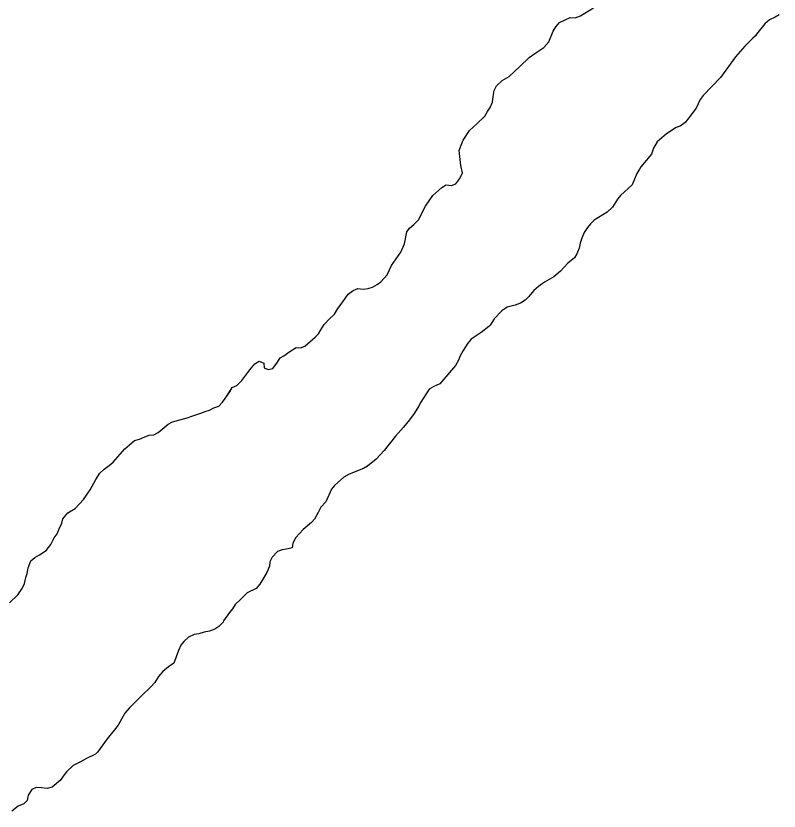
# Model space of a CAD drawing. Extents: x 3177385 to 3215275, y 903885 to 929304.
# Drawn here: x 3203388 to 3203919, y 924959 to 925512 of the extents above; entities that cross this region are included whole.
import ezdxf

# ---------------------------------------------------------------- set-up
doc = ezdxf.new("R2010")
doc.units = 0
doc.layers.add('V-SITE-VEGE', color=7, linetype='Continuous')
doc.layers.add('V-TOPO-SHOR', color=7, linetype='Continuous')

msp = doc.modelspace()

# ---------------------------------------------------------------- linework, layer by layer
at = {"layer": 'V-SITE-VEGE'}
for p, q in [((3203919.05, 925512.77), (3203916.37, 925511.12)), ((3203763.64, 925504.36), (3203766.32, 925507.45)), ((3203766.32, 925507.45), (3203773.75, 925510.96)), ((3203773.75, 925510.96), (3203777.26, 925510.75)), ((3203777.26, 925510.75), (3203780.77, 925511.99)), ((3203912.45, 925509.26), (3203909.15, 925506.38)), ((3203916.37, 925511.12), (3203912.45, 925509.26)), ((3203761.78, 925501.47), (3203763.64, 925504.36)), ((3203909.15, 925506.38), (3203903.36, 925499.36)), ((3203758.89, 925494.04), (3203761.78, 925501.47)), ((3203900.89, 925496.47), (3203895.31, 925490.9)), ((3203902.74, 925498.12), (3203900.89, 925496.47)), ((3203903.36, 925499.36), (3203902.74, 925498.12)), ((3203755.38, 925490.12), (3203758.89, 925494.04)), ((3203895.31, 925490.9), (3203888.7, 925483.47)), ((3203745.06, 925483.1), (3203749.19, 925485.79)), ((3203749.19, 925485.79), (3203755.38, 925490.12)), ((3203738.66, 925476.71), (3203745.06, 925483.1)), ((3203888.7, 925483.47), (3203878.17, 925469.24)), ((3203731.23, 925469.9), (3203738.66, 925476.71)), ((3203726.27, 925467.01), (3203731.23, 925469.9)), ((3203878.17, 925469.24), (3203866.2, 925456.65)), ((3203720.9, 925460.2), (3203722.35, 925463.3)), ((3203722.35, 925463.3), (3203726.27, 925467.01)), ((3203720.08, 925455.87), (3203720.9, 925460.2)), ((3203718.01, 925448.23), (3203719.66, 925451.95)), ((3203719.66, 925451.95), (3203720.08, 925455.87)), ((3203864.14, 925453.76), (3203861.25, 925447.78)), ((3203866.2, 925456.65), (3203864.14, 925453.76)), ((3203716.15, 925445.55), (3203718.01, 925448.23)), ((3203861.25, 925447.78), (3203856.29, 925441.17)), ((3203708.72, 925436.88), (3203714.29, 925442.25)), ((3203714.29, 925442.25), (3203716.15, 925445.55)), ((3203856.29, 925441.17), (3203853.61, 925437.87)), ((3203703.56, 925432.35), (3203708.72, 925436.88)), ((3203850.3, 925435.19), (3203847.41, 925434.37)), ((3203853.61, 925437.87), (3203850.3, 925435.19)), ((3203699.22, 925425.53), (3203703.56, 925432.35)), ((3203840.81, 925430.03), (3203834.2, 925424.46)), ((3203847.41, 925434.37), (3203840.81, 925430.03)), ((3203697.78, 925422.03), (3203699.22, 925425.53)), ((3203834.2, 925424.46), (3203831.72, 925419.92)), ((3203696.54, 925418.31), (3203697.78, 925422.03)), ((3203831.72, 925419.92), (3203830.28, 925415.8)), ((3203697.57, 925407.99), (3203696.54, 925418.31)), ((3203830.28, 925415.8), (3203822.85, 925406.92)), ((3203698.8, 925402.83), (3203697.57, 925407.99)), ((3203696.94, 925398.91), (3203698.8, 925402.83)), ((3203820.16, 925402.38), (3203816.85, 925394.54)), ((3203821.81, 925405.27), (3203820.16, 925402.38)), ((3203822.85, 925406.92), (3203821.81, 925405.27)), ((3203694.05, 925395.2), (3203696.94, 925398.91)), ((3203678.16, 925387.15), (3203684.35, 925392.72)), ((3203684.35, 925392.72), (3203687.45, 925394.58)), ((3203687.45, 925394.58), (3203691.17, 925393.96)), ((3203691.17, 925393.96), (3203694.05, 925395.2)), ((3203816.85, 925394.54), (3203808.6, 925387.12)), ((3203673, 925379.72), (3203678.16, 925387.15)), ((3203808.6, 925387.12), (3203806.53, 925384.43)), ((3203806.53, 925384.43), (3203803.23, 925378.86)), ((3203668.04, 925370.23), (3203673, 925379.72)), ((3203799.31, 925375.56), (3203790.43, 925369.78)), ((3203803.23, 925378.86), (3203799.31, 925375.56)), ((3203664.94, 925366.93), (3203668.04, 925370.23)), ((3203790.43, 925369.78), (3203787.75, 925367.31)), ((3203659.99, 925361.77), (3203661.85, 925364.25)), ((3203661.85, 925364.25), (3203664.94, 925366.93)), ((3203785.68, 925364.83), (3203783.41, 925361.32)), ((3203787.75, 925367.31), (3203785.68, 925364.83)), ((3203658.34, 925353.52), (3203659.99, 925361.77)), ((3203783.41, 925361.32), (3203781.76, 925357.4)), ((3203655.86, 925347.53), (3203658.34, 925353.52)), ((3203780.73, 925353.89), (3203779.9, 925350.38)), ((3203781.76, 925357.4), (3203780.73, 925353.89)), ((3203649.25, 925338.45), (3203655.86, 925347.53)), ((3203779.9, 925350.38), (3203778.25, 925346.46)), ((3203776.6, 925343.78), (3203772.05, 925339.86)), ((3203778.25, 925346.46), (3203776.6, 925343.78)), ((3203648.01, 925335.36), (3203649.25, 925338.45)), ((3203772.05, 925339.86), (3203766.89, 925334.5)), ((3203641.82, 925326.9), (3203646.36, 925331.85)), ((3203646.36, 925331.85), (3203648.01, 925335.36)), ((3203762.35, 925330.37), (3203755.74, 925326.66)), ((3203766.89, 925334.5), (3203762.35, 925330.37)), ((3203636.04, 925323.19), (3203639.34, 925325.04)), ((3203639.34, 925325.04), (3203641.82, 925326.9)), ((3203755.74, 925326.66), (3203751.62, 925323.77)), ((3203619.11, 925318.44), (3203622.62, 925320.92)), ((3203622.62, 925320.92), (3203625.93, 925322.36)), ((3203625.93, 925322.36), (3203629.64, 925321.95)), ((3203629.64, 925321.95), (3203633.15, 925322.36)), ((3203633.15, 925322.36), (3203636.04, 925323.19)), ((3203748.31, 925320.88), (3203744.6, 925316.55)), ((3203751.62, 925323.77), (3203748.31, 925320.88)), ((3203614.37, 925311.43), (3203619.11, 925318.44)), ((3203742.33, 925314.28), (3203739.23, 925312.22)), ((3203744.6, 925316.55), (3203742.33, 925314.28)), ((3203609.62, 925304.41), (3203612.09, 925308.33)), ((3203612.09, 925308.33), (3203614.37, 925311.43)), ((3203729.94, 925309.33), (3203726.02, 925306.85)), ((3203735.31, 925310.77), (3203729.94, 925309.33)), ((3203739.23, 925312.22), (3203735.31, 925310.77)), ((3203606.1, 925301.32), (3203609.62, 925304.41)), ((3203726.02, 925306.85), (3203720.86, 925301.28)), ((3203600.12, 925293.68), (3203602.6, 925297.39)), ((3203602.6, 925297.39), (3203606.1, 925301.32)), ((3203720.86, 925301.28), (3203717.97, 925296.74)), ((3203598.47, 925290.79), (3203600.12, 925293.68)), ((3203711.77, 925291.79), (3203704.75, 925287.05)), ((3203717.14, 925295.92), (3203711.77, 925291.79)), ((3203717.97, 925296.74), (3203717.14, 925295.92)), ((3203588.97, 925282.33), (3203596.2, 925288.52)), ((3203596.2, 925288.52), (3203598.47, 925290.79)), ((3203704.75, 925287.05), (3203702.48, 925284.37)), ((3203578.65, 925278.62), (3203582.98, 925281.3)), ((3203582.98, 925281.3), (3203586.08, 925281.09)), ((3203586.08, 925281.09), (3203588.97, 925282.33)), ((3203702.48, 925284.37), (3203699.18, 925279.21)), ((3203571.84, 925274.08), (3203574.52, 925275.53)), ((3203574.52, 925275.53), (3203578.65, 925278.62)), ((3203697.11, 925275.49), (3203695.88, 925272.6)), ((3203699.18, 925279.21), (3203697.11, 925275.49)), ((3203550.78, 925265.83), (3203554.29, 925269.96)), ((3203554.29, 925269.96), (3203557.18, 925271.82)), ((3203557.18, 925271.82), (3203560.49, 925270.37)), ((3203560.49, 925270.37), (3203560.69, 925267.07)), ((3203566.68, 925266.65), (3203569.98, 925270.99)), ((3203569.98, 925270.99), (3203571.84, 925274.08)), ((3203695.88, 925272.6), (3203693.81, 925268.68)), ((3203545.21, 925258.4), (3203550.78, 925265.83)), ((3203560.69, 925267.07), (3203563.58, 925266.04)), ((3203563.58, 925266.04), (3203566.68, 925266.65)), ((3203693.81, 925268.68), (3203683.07, 925256.09)), ((3203541.7, 925254.89), (3203545.21, 925258.4)), ((3203536.74, 925250.56), (3203538.4, 925253.45)), ((3203538.4, 925253.45), (3203541.7, 925254.89)), ((3203678.74, 925254.24), (3203675.65, 925252.38)), ((3203683.07, 925256.09), (3203678.74, 925254.24)), ((3203533.65, 925245.82), (3203536.74, 925250.56)), ((3203675.65, 925252.38), (3203669.66, 925243.3)), ((3203529.31, 925240.45), (3203531.79, 925243.34)), ((3203531.79, 925243.34), (3203533.65, 925245.82)), ((3203669.66, 925243.3), (3203668.21, 925240.21)), ((3203516.72, 925235.5), (3203519.61, 925236.74)), ((3203519.61, 925236.74), (3203522.71, 925237.77)), ((3203522.71, 925237.77), (3203525.8, 925239.22)), ((3203525.8, 925239.22), (3203529.31, 925240.45)), ((3203668.21, 925240.21), (3203665.11, 925235.46)), ((3203496.9, 925229.52), (3203507.23, 925232.41)), ((3203507.23, 925232.41), (3203511.15, 925233.86)), ((3203511.15, 925233.86), (3203516.72, 925235.5)), ((3203661.81, 925230.92), (3203657.68, 925225.76)), ((3203665.11, 925235.46), (3203661.81, 925230.92)), ((3203487, 925222.1), (3203494.02, 925227.88)), ((3203494.02, 925227.88), (3203496.9, 925229.52)), ((3203657.68, 925225.76), (3203652.11, 925219.57)), ((3203477.71, 925219.21), (3203480.8, 925220.24)), ((3203480.8, 925220.24), (3203483.9, 925220.65)), ((3203483.9, 925220.65), (3203487, 925222.1)), ((3203652.11, 925219.57), (3203644.26, 925209.67)), ((3203466.97, 925213.64), (3203470.48, 925216.53)), ((3203470.48, 925216.53), (3203473.99, 925217.56)), ((3203473.99, 925217.56), (3203477.71, 925219.21)), ((3203455.62, 925201.47), (3203463.88, 925210.75)), ((3203463.88, 925210.75), (3203466.97, 925213.64)), ((3203644.26, 925209.67), (3203638.69, 925203.69)), ((3203638.69, 925203.69), (3203632.7, 925198.73)), ((3203449.43, 925196.72), (3203452.94, 925199.2)), ((3203452.94, 925199.2), (3203455.62, 925201.47)), ((3203632.7, 925198.73), (3203629.81, 925197.08)), ((3203443.64, 925189.5), (3203446.33, 925193.84)), ((3203446.33, 925193.84), (3203449.43, 925196.72)), ((3203619.9, 925193.16), (3203616.19, 925191.1)), ((3203629.81, 925197.08), (3203619.9, 925193.16)), ((3203439.72, 925182.28), (3203443.64, 925189.5)), ((3203616.19, 925191.1), (3203609.79, 925185.32)), ((3203434.97, 925175.47), (3203439.72, 925182.28)), ((3203607.52, 925182.64), (3203603.59, 925173.98)), ((3203609.79, 925185.32), (3203607.52, 925182.64)), ((3203429.19, 925169.28), (3203434.97, 925175.47)), ((3203600.29, 925170.26), (3203598.43, 925166.55)), ((3203603.59, 925173.98), (3203600.29, 925170.26)), ((3203420.73, 925162.06), (3203424.03, 925166.39)), ((3203424.03, 925166.39), (3203429.19, 925169.28)), ((3203598.43, 925166.55), (3203595.75, 925161.8)), ((3203418.04, 925155.04), (3203419.9, 925159.17)), ((3203419.9, 925159.17), (3203420.73, 925162.06)), ((3203593.68, 925159.53), (3203587.9, 925154.58)), ((3203595.75, 925161.8), (3203593.68, 925159.53)), ((3203416.8, 925151.74), (3203418.04, 925155.04)), ((3203587.9, 925154.58), (3203582.74, 925149.21)), ((3203412.26, 925144.31), (3203414.74, 925148.85)), ((3203414.74, 925148.85), (3203416.8, 925151.74)), ((3203582.74, 925149.21), (3203580.68, 925145.09)), ((3203408.96, 925139.98), (3203412.26, 925144.31)), ((3203580.26, 925141.99), (3203577.37, 925141.17)), ((3203580.68, 925145.09), (3203580.26, 925141.99)), ((3203401.12, 925135.23), (3203404.42, 925137.09)), ((3203404.42, 925137.09), (3203408.96, 925139.98)), ((3203569.94, 925139.31), (3203566.22, 925135.39)), ((3203573.24, 925140.55), (3203569.94, 925139.31)), ((3203577.37, 925141.17), (3203573.24, 925140.55)), ((3203396.57, 925128.01), (3203398.43, 925132.96)), ((3203398.43, 925132.96), (3203401.12, 925135.23)), ((3203564.78, 925132.3), (3203564.37, 925129.2)), ((3203566.22, 925135.39), (3203564.78, 925132.3)), ((3203395.95, 925124.09), (3203396.57, 925128.01)), ((3203564.37, 925129.2), (3203562.51, 925124.87)), ((3203394.09, 925117.07), (3203394.92, 925121.2)), ((3203394.92, 925121.2), (3203395.95, 925124.09)), ((3203562.51, 925124.87), (3203557.76, 925116.61)), ((3203392.44, 925113.57), (3203394.09, 925117.07)), ((3203557.76, 925116.61), (3203555.28, 925113.72)), ((3203383.56, 925103.66), (3203389.34, 925109.23)), ((3203389.34, 925109.23), (3203392.44, 925113.57)), ((3203548.88, 925110.63), (3203544.34, 925105.88)), ((3203555.28, 925113.72), (3203548.88, 925110.63)), ((3203544.34, 925105.88), (3203540.62, 925102.58)), ((3203538.77, 925099.49), (3203536.7, 925097.01)), ((3203540.62, 925102.58), (3203538.77, 925099.49)), ((3203536.7, 925097.01), (3203532.57, 925091.03)), ((3203529.27, 925087.31), (3203526.38, 925085.46)), ((3203532.16, 925090.2), (3203529.27, 925087.31)), ((3203532.57, 925091.03), (3203532.16, 925090.2)), ((3203512.14, 925081.54), (3203508.01, 925079.68)), ((3203515.23, 925082.16), (3203512.14, 925081.54)), ((3203518.95, 925083.19), (3203515.23, 925082.16)), ((3203522.66, 925084.01), (3203518.95, 925083.19)), ((3203526.38, 925085.46), (3203522.66, 925084.01)), ((3203504.91, 925076.8), (3203502.85, 925074.11)), ((3203508.01, 925079.68), (3203504.91, 925076.8)), ((3203501.19, 925070.61), (3203497.89, 925061.73)), ((3203502.85, 925074.11), (3203501.19, 925070.61)), ((3203494.17, 925059.05), (3203490.25, 925055.95)), ((3203497.89, 925061.73), (3203494.17, 925059.05)), ((3203490.25, 925055.95), (3203487.16, 925052.45)), ((3203484.68, 925048.32), (3203481.99, 925045.22)), ((3203487.16, 925052.45), (3203484.68, 925048.32)), ((3203481.99, 925045.22), (3203475.18, 925038.83)), ((3203475.18, 925038.83), (3203472.91, 925036.35)), ((3203472.91, 925036.35), (3203466.71, 925030.37)), ((3203463.82, 925026.86), (3203459.08, 925018.61)), ((3203466.71, 925030.37), (3203463.82, 925026.86)), ((3203457.22, 925016.13), (3203451.44, 925009.11)), ((3203459.08, 925018.61), (3203457.22, 925016.13)), ((3203451.44, 925009.11), (3203444.83, 924999.83)), ((3203443.38, 924998.38), (3203437.19, 924995.29)), ((3203444.83, 924999.83), (3203443.38, 924998.38)), ((3203433.06, 924993.02), (3203427.9, 924990.55)), ((3203437.19, 924995.29), (3203433.06, 924993.02)), ((3203427.9, 924990.55), (3203423.15, 924986.01)), ((3203420.88, 924983.12), (3203419.02, 924980.23)), ((3203423.15, 924986.01), (3203420.88, 924983.12)), ((3203419.02, 924980.23), (3203413.25, 924975.49)), ((3203399, 924973.84), (3203396.52, 924969.92)), ((3203402.1, 924975.28), (3203399, 924973.84)), ((3203405.81, 924975.07), (3203402.1, 924975.28)), ((3203409.74, 924974.45), (3203405.81, 924975.07)), ((3203413.25, 924975.49), (3203409.74, 924974.45)), ((3203395.9, 924966.2), (3203393.63, 924963.93)), ((3203396.52, 924969.92), (3203395.9, 924966.2)), ((3203389.51, 924962.28), (3203385.17, 924958.78)), ((3203393.63, 924963.93), (3203389.51, 924962.28))]:
    msp.add_line(p, q, dxfattribs=at)
at = {"layer": 'V-TOPO-SHOR'}
for points in [[(3203646.36, 925331.85), (3203648.01, 925335.36), (3203649.25, 925338.45), (3203655.86, 925347.53), (3203658.34, 925353.52), (3203659.99, 925361.77), (3203661.85, 925364.25), (3203664.94, 925366.93), (3203668.04, 925370.23), (3203673, 925379.72), (3203678.16, 925387.15), (3203684.35, 925392.72), (3203687.45, 925394.58), (3203691.17, 925393.96), (3203694.05, 925395.2), (3203696.94, 925398.91), (3203698.8, 925402.83), (3203697.57, 925407.99), (3203696.54, 925418.31), (3203697.78, 925422.03), (3203699.22, 925425.53), (3203703.56, 925432.35), (3203708.72, 925436.88), (3203714.29, 925442.25), (3203716.15, 925445.55), (3203718.01, 925448.23), (3203719.66, 925451.95), (3203720.08, 925455.87), (3203720.9, 925460.2), (3203722.35, 925463.3), (3203726.27, 925467.01), (3203731.23, 925469.9), (3203738.66, 925476.71), (3203745.06, 925483.1), (3203749.19, 925485.79), (3203755.38, 925490.12), (3203758.89, 925494.04), (3203761.78, 925501.47), (3203763.64, 925504.36), (3203766.32, 925507.45), (3203773.75, 925510.96), (3203777.26, 925510.75), (3203780.77, 925511.99), (3203789.85, 925517.56)], [(3203919.05, 925512.77), (3203916.37, 925511.12), (3203912.45, 925509.27), (3203909.14, 925506.38), (3203903.36, 925499.36), (3203902.74, 925498.12), (3203900.89, 925496.47), (3203895.31, 925490.9), (3203888.7, 925483.47), (3203878.17, 925469.24), (3203866.2, 925456.65), (3203864.14, 925453.76), (3203861.25, 925447.78), (3203856.29, 925441.17), (3203853.61, 925437.87), (3203850.3, 925435.19), (3203847.41, 925434.37), (3203840.81, 925430.03), (3203834.2, 925424.46), (3203831.72, 925419.92), (3203830.28, 925415.8), (3203822.85, 925406.92), (3203821.81, 925405.27), (3203820.16, 925402.38), (3203816.85, 925394.54)], [(3203816.85, 925394.54), (3203808.6, 925387.12), (3203806.53, 925384.43), (3203803.23, 925378.86), (3203799.31, 925375.56), (3203790.43, 925369.78), (3203787.75, 925367.31), (3203785.68, 925364.83), (3203783.41, 925361.32), (3203781.76, 925357.4), (3203780.73, 925353.89), (3203779.9, 925350.38), (3203778.25, 925346.46), (3203776.6, 925343.78), (3203772.05, 925339.86), (3203766.89, 925334.5), (3203762.35, 925330.37), (3203755.74, 925326.66), (3203751.62, 925323.77), (3203748.31, 925320.88), (3203744.6, 925316.55), (3203742.33, 925314.28), (3203739.23, 925312.22), (3203735.31, 925310.77), (3203729.94, 925309.33), (3203726.02, 925306.85), (3203720.86, 925301.28), (3203717.97, 925296.74), (3203717.14, 925295.92), (3203711.77, 925291.79), (3203704.75, 925287.05), (3203702.48, 925284.37), (3203699.18, 925279.21), (3203697.11, 925275.49), (3203695.88, 925272.6), (3203693.81, 925268.68), (3203683.08, 925256.09), (3203678.74, 925254.24), (3203675.65, 925252.38), (3203669.66, 925243.3), (3203668.21, 925240.21), (3203665.11, 925235.46), (3203661.81, 925230.92), (3203657.68, 925225.76), (3203652.11, 925219.57), (3203644.26, 925209.67), (3203638.69, 925203.69), (3203632.7, 925198.73), (3203629.81, 925197.08), (3203619.9, 925193.16), (3203616.19, 925191.1), (3203609.79, 925185.32), (3203607.52, 925182.64), (3203603.59, 925173.98), (3203600.29, 925170.26), (3203598.43, 925166.55), (3203595.75, 925161.8), (3203593.68, 925159.53), (3203587.9, 925154.58), (3203582.74, 925149.21), (3203580.68, 925145.09), (3203580.26, 925141.99), (3203577.37, 925141.17), (3203573.24, 925140.55), (3203569.94, 925139.31), (3203566.22, 925135.39), (3203564.78, 925132.3), (3203564.37, 925129.2), (3203562.51, 925124.87), (3203557.76, 925116.61), (3203555.28, 925113.72), (3203548.88, 925110.63), (3203544.34, 925105.88), (3203540.62, 925102.58), (3203538.77, 925099.49), (3203536.7, 925097.01), (3203532.57, 925091.03), (3203532.16, 925090.2), (3203529.27, 925087.31), (3203526.38, 925085.46), (3203522.66, 925084.01), (3203518.95, 925083.19), (3203515.23, 925082.16), (3203512.14, 925081.54), (3203508.01, 925079.68), (3203504.91, 925076.8), (3203502.85, 925074.11), (3203501.19, 925070.61), (3203497.89, 925061.73), (3203494.17, 925059.05), (3203490.25, 925055.95), (3203487.15, 925052.45), (3203484.68, 925048.32), (3203481.99, 925045.22), (3203475.18, 925038.83), (3203472.91, 925036.35), (3203466.71, 925030.37), (3203463.82, 925026.86), (3203459.08, 925018.61), (3203457.22, 925016.13), (3203451.44, 925009.12)], [(3203383.56, 925103.66), (3203389.34, 925109.23), (3203392.44, 925113.57), (3203394.09, 925117.07), (3203394.92, 925121.2), (3203395.95, 925124.09), (3203396.57, 925128.01), (3203398.43, 925132.96), (3203401.12, 925135.23), (3203404.42, 925137.09), (3203408.96, 925139.98), (3203412.26, 925144.31), (3203414.74, 925148.85), (3203416.8, 925151.74), (3203418.04, 925155.04), (3203419.9, 925159.17), (3203420.73, 925162.06), (3203424.03, 925166.39), (3203429.19, 925169.28), (3203434.97, 925175.47), (3203439.72, 925182.28), (3203443.65, 925189.5), (3203446.33, 925193.84), (3203449.43, 925196.72), (3203452.94, 925199.2), (3203455.62, 925201.47), (3203463.88, 925210.75), (3203466.97, 925213.64), (3203470.48, 925216.53), (3203473.99, 925217.56), (3203477.71, 925219.21), (3203480.8, 925220.24), (3203483.9, 925220.65), (3203487, 925222.1), (3203494.02, 925227.88), (3203496.91, 925229.52), (3203507.23, 925232.41), (3203511.15, 925233.86), (3203516.72, 925235.5), (3203519.61, 925236.74), (3203522.71, 925237.77), (3203525.8, 925239.22), (3203529.31, 925240.45), (3203531.79, 925243.34), (3203533.65, 925245.82), (3203536.75, 925250.56), (3203538.4, 925253.45), (3203541.7, 925254.9), (3203545.21, 925258.4), (3203550.78, 925265.83), (3203554.29, 925269.96), (3203557.18, 925271.82), (3203560.49, 925270.37), (3203560.69, 925267.07), (3203563.58, 925266.04), (3203566.68, 925266.65), (3203569.98, 925270.99), (3203571.84, 925274.08), (3203574.52, 925275.53), (3203578.65, 925278.62), (3203582.98, 925281.3), (3203586.08, 925281.09), (3203588.97, 925282.33), (3203596.2, 925288.52), (3203598.47, 925290.79), (3203600.12, 925293.68), (3203602.6, 925297.39), (3203606.1, 925301.32), (3203609.62, 925304.41), (3203612.09, 925308.33), (3203614.37, 925311.43), (3203619.11, 925318.44), (3203622.62, 925320.92), (3203625.93, 925322.36), (3203629.64, 925321.95), (3203633.15, 925322.36), (3203636.04, 925323.18), (3203639.34, 925325.04), (3203641.82, 925326.9), (3203646.36, 925331.85)], [(3203451.44, 925009.12), (3203444.83, 924999.83), (3203443.38, 924998.38), (3203437.19, 924995.29), (3203433.06, 924993.02), (3203427.9, 924990.55), (3203423.15, 924986.01), (3203420.88, 924983.12), (3203419.02, 924980.23), (3203413.25, 924975.49), (3203409.74, 924974.45), (3203405.81, 924975.07), (3203402.1, 924975.28), (3203399, 924973.84), (3203396.52, 924969.92), (3203395.9, 924966.2), (3203393.63, 924963.93), (3203389.51, 924962.28), (3203385.17, 924958.78)]]:
    msp.add_lwpolyline(points, dxfattribs=at)

doc.saveas('drawing.dxf')
